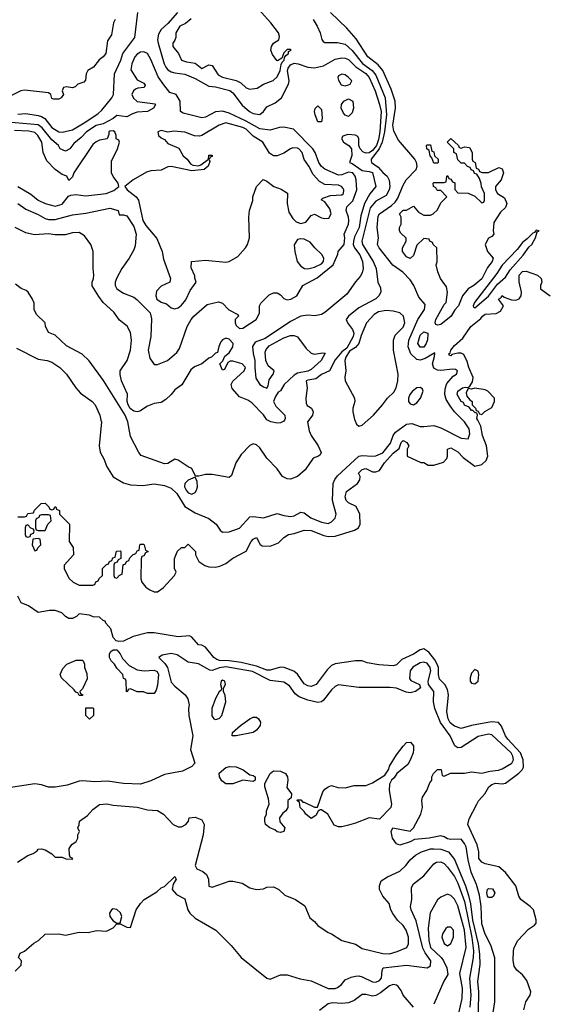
# Model space of a CAD drawing. Header units: inches. Extents: x 1793402 to 1900366, y 320852 to 470679.
# Tile 484 of 604: x 1871741 to 1874811, y 386576 to 392348. Entities that reach past the tile are written whole.
import ezdxf

# ---------------------------------------------------------------- set-up
doc = ezdxf.new("R2010")
doc.units = ezdxf.units.IN
doc.header["$MEASUREMENT"] = 0
doc.layers.add('B8378', color=7, linetype='Continuous')
doc.layers.add('B8379', color=7, linetype='Continuous')

msp = doc.modelspace()

# ---------------------------------------------------------------- linework, layer by layer
at = {"layer": 'B8378', "color": 4}
for points, elevation in [([(1871730, 389434), (1871770, 389434), (1871782, 389438), (1871790, 389454), (1871822, 389458), (1871827.3, 389472.7), (1871867.3, 389512.7), (1871890, 389514), (1871912.7, 389492.7), (1871918, 389478), (1871930, 389474), (1871942, 389478), (1871947.3, 389492.7), (1871952.7, 389492.7), (1871958, 389478), (1871974, 389470), (1871974, 389450), (1872034, 389390), (1872032, 389290), (1872054.8, 389254.8), (1872056, 389210), (1872002, 389150), (1872002, 389130), (1872030, 389074), (1872054, 389050), (1872090, 389034), (1872170, 389034), (1872182, 389038), (1872187.3, 389052.7), (1872202, 389058), (1872207.3, 389072.7), (1872226, 389090), (1872226, 389130), (1872250, 389154), (1872262, 389158), (1872267.3, 389172.7), (1872282, 389178), (1872287.3, 389192.7), (1872302, 389198), (1872308, 389232), (1872330, 389234), (1872334, 389230), (1872334, 389190), (1872318, 389182), (1872312.7, 389167.3), (1872298, 389162), (1872294, 389150), (1872294, 389090), (1872298, 389078), (1872310, 389074), (1872327.3, 389092.7), (1872342, 389098), (1872347.3, 389152.7), (1872362, 389158), (1872367.3, 389172.7), (1872382, 389178), (1872387.3, 389192.7), (1872407.3, 389212.7), (1872422, 389218), (1872430, 389234), (1872442, 389238), (1872446, 389270), (1872450, 389274), (1872467.3, 389272.7), (1872472, 389270), (1872478, 389238), (1872494, 389230), (1872478, 389222), (1872470, 389206), (1872458, 389202), (1872452.7, 389187.3), (1872451.3, 389070), (1872458, 389050), (1872481.4, 389021.4), (1872504.9, 389004.9), (1872530, 388994.8), (1872550, 388994.8), (1872583.2, 389016.8), (1872648, 389090), (1872658, 389110), (1872648, 389130), (1872648, 389190), (1872660.4, 389219.6), (1872667.3, 389232.7), (1872690, 389254), (1872710, 389254), (1872730, 389274), (1872771.3, 389230), (1872772, 389210), (1872791.6, 389171.6), (1872827.5, 389147.5), (1872850, 389141), (1872890, 389138.8), (1872915.5, 389144.5), (1872950, 389161), (1872990, 389191.3), (1873068.4, 389231.6), (1873098, 389290), (1873110, 389302), (1873130, 389312), (1873151.6, 389271.6), (1873163.6, 389263.6), (1873210, 389262), (1873258, 389282), (1873290, 389312), (1873318, 389330), (1873350, 389335.5), (1873410, 389356.4), (1873450, 389354.4), (1873523.7, 389323.7), (1873550, 389318.4), (1873590, 389320.5), (1873704.7, 389355.3), (1873728, 389370), (1873738, 389390), (1873735.3, 389450), (1873714.6, 389494.6), (1873670, 389515.3), (1873655.3, 389530), (1873649.2, 389550), (1873658, 389582), (1873722, 389630), (1873735.3, 389650), (1873738, 389670), (1873728, 389690), (1873750, 389711.3), (1873770, 389718), (1873810, 389698), (1873830, 389698), (1873850, 389704.7), (1873879.3, 389750), (1873930, 389806.8), (1873965.2, 389834.8), (1873978, 389870), (1873990, 389882), (1874012, 389870), (1874022, 389850), (1874014, 389830), (1874014, 389790), (1874092.7, 389752.7), (1874110, 389752), (1874136, 389736), (1874170, 389736.3), (1874226, 389754), (1874244.7, 389775.3), (1874249, 389790), (1874249, 389831), (1874270, 389838), (1874310, 389814.8), (1874342, 389782), (1874410, 389731), (1874450, 389740.7), (1874475.9, 389764.1), (1874486.6, 389790), (1874479, 389850), (1874454, 389910), (1874444.7, 389964.7), (1874427, 390000)], 192), ([(1872218, 390000), (1872220.5, 389990), (1872208, 389850), (1872213, 389813), (1872236, 389770), (1872250.8, 389730), (1872288.4, 389668.4), (1872350, 389634), (1872390, 389622), (1872462.5, 389617.5), (1872530, 389627), (1872590, 389617.2), (1872630, 389602.2), (1872662.2, 389570), (1872710, 389494.6), (1872770, 389457), (1872850, 389424.9), (1872894, 389390), (1872915.9, 389355.9), (1872930, 389344), (1872970, 389345.5), (1873030, 389367.7), (1873090, 389433), (1873110, 389435.5), (1873170, 389428.4), (1873250, 389454), (1873290, 389442), (1873330, 389436.3), (1873350, 389438.8), (1873390, 389461), (1873399.8, 389459.8), (1873410, 389458), (1873447.4, 389427.4), (1873510, 389403.1), (1873550, 389395.5), (1873570, 389404), (1873590, 389426), (1873596.2, 389450), (1873575.8, 389530), (1873578.5, 389630), (1873588, 389652), (1873605.1, 389674.9), (1873730, 389789.1), (1873750, 389794), (1873810, 389789), (1873830, 389791.4), (1873870, 389809), (1873914.4, 389865.6), (1873930.9, 389910), (1873943.9, 389930), (1874010, 389976.9), (1874041.1, 389981.1), (1874090, 389964), (1874110, 389962.3), (1874170, 389968.7), (1874210, 389956), (1874330, 389895.8), (1874370, 389891), (1874380.7, 389919.3), (1874375.8, 389950), (1874349.6, 389990), (1874339.6, 390000)], 196), ([(1873436.9, 390000), (1873429.6, 389990), (1873437.6, 389937.6), (1873449.4, 389910), (1873492, 389850), (1873509.3, 389810), (1873502, 389798), (1873494, 389790), (1873462, 389778), (1873415.6, 389710), (1873370, 389670.3), (1873330, 389655.3), (1873310, 389656.4), (1873282.8, 389670), (1873250, 389716), (1873190, 389778), (1873150, 389838), (1873130, 389856), (1873110, 389861), (1873090, 389852), (1873040.2, 389799.8), (1873009.5, 389750.5), (1872983.1, 389676.9), (1872970, 389664.7), (1872870, 389682.8), (1872830, 389682.8), (1872792, 389672), (1872772.7, 389672.7), (1872750, 389718), (1872730, 389726), (1872670, 389766), (1872650, 389771), (1872610, 389746.8), (1872590, 389744), (1872454.2, 389794.2), (1872439.1, 389810), (1872390, 389904.7), (1872374.4, 389990), (1872370.9, 390000)], 204), ([(1873293, 390000), (1873290, 389994), (1873270, 389984.7), (1873250, 389982), (1873214, 389990), (1873194, 390000)], 208), ([(1873706.5, 390000), (1873716.9, 389976.9), (1873730, 389966), (1873750, 389971), (1873782.4, 390000)], 204), ([(1874697.2, 386542.8), (1874708, 386590), (1874734, 386630), (1874739, 386650), (1874715.5, 386715.5), (1874690, 386749), (1874656.6, 386776.6), (1874639.5, 386799.5), (1874633.8, 386833.8), (1874637, 386890), (1874640.9, 386910), (1874662.7, 386950), (1874724.1, 387015.9), (1874760.2, 387039.8), (1874769, 387051), (1874769.1, 387070.9), (1874754.5, 387130), (1874735.1, 387150), (1874679.5, 387190), (1874667, 387210), (1874649.2, 387270), (1874589.5, 387349.5), (1874550, 387381.2), (1874470, 387399), (1874450, 387409), (1874434, 387430), (1874432.3, 387470), (1874423.6, 387510), (1874369.6, 387630.4), (1874376.6, 387663.4), (1874420.9, 387750), (1874431.7, 387768.3), (1874469.2, 387810), (1874492.3, 387850), (1874510, 387865.5), (1874530, 387872), (1874570, 387868), (1874590, 387873), (1874668.3, 387931.7), (1874687, 387950), (1874694.8, 387965.3), (1874692.4, 388010), (1874678.3, 388050), (1874602.6, 388130), (1874589.7, 388150), (1874566.6, 388206.6), (1874547.8, 388227.8), (1874507.3, 388232.7), (1874390, 388209.6), (1874330, 388192), (1874290, 388206.3), (1874265.5, 388225.5), (1874253, 388250), (1874245.6, 388290), (1874255.6, 388390), (1874250, 388422), (1874234, 388450), (1874202.8, 388482.8), (1874196.8, 388510), (1874196, 388550), (1874189.8, 388570), (1874175.9, 388595.9), (1874140.4, 388640.4), (1874110, 388659.6), (1874090, 388654.5), (1874050, 388627.8), (1873982.7, 388597.2), (1873950, 388566), (1873930, 388560.9), (1873846.3, 388566.3), (1873778.6, 388578.6), (1873749.3, 388589.3), (1873710, 388589.3), (1873590, 388572.3), (1873570, 388562.7), (1873543.9, 388536.1), (1873478.8, 388450), (1873450, 388438.4), (1873430, 388442.9), (1873410, 388455.1), (1873370, 388512), (1873348.1, 388528.1), (1873291.3, 388551.3), (1873270, 388551.5), (1873210, 388534.7), (1873190, 388535.8), (1873130, 388558.5), (1873039.8, 388579.8), (1872969.8, 388589.8), (1872911.8, 388591.8), (1872897.2, 388597.2), (1872879.3, 388610), (1872830, 388669), (1872810, 388682), (1872790, 388684), (1872750, 388728.7), (1872736, 388736), (1872670, 388729.4), (1872530, 388753.2), (1872490, 388754), (1872407.5, 388732.5), (1872350, 388704), (1872322, 388702), (1872307.3, 388707.3), (1872290, 388726), (1872276.4, 388776.4), (1872246, 388810), (1872242, 388822), (1872230, 388826), (1872210, 388846), (1872172.7, 388847.3), (1872150, 388858), (1872090, 388866), (1872074, 388850), (1872050, 388838), (1872030, 388838), (1872010, 388848.7), (1871988, 388870), (1871950, 388885.2), (1871915.3, 388884.7), (1871850, 388873.2), (1871792.3, 388912.3), (1871749.2, 388929.2), (1871730, 388968)], 192), ([(1874496, 386390), (1874526.6, 386590), (1874527.9, 386847.9), (1874502.8, 386922.8), (1874470, 386986.6), (1874451.4, 387048.6), (1874446.2, 387150), (1874436.4, 387216.4), (1874419.1, 387279.1), (1874388.1, 387350), (1874370, 387424), (1874359.3, 387499.3), (1874350, 387519.3), (1874330, 387544), (1874270, 387542.7), (1874250, 387546.4), (1874230, 387558.4), (1874210, 387563.5), (1874142, 387550), (1874056.9, 387543.1), (1874030, 387528.7), (1873970, 387509.7), (1873950, 387516.2), (1873926.9, 387550), (1873919.3, 387590), (1873929.5, 387610.5), (1874030, 387591), (1874050, 387611.3), (1874092.7, 387690), (1874102.7, 387730), (1874099, 387770), (1874102, 387790), (1874129, 387830), (1874145.6, 387874.4), (1874158, 387890), (1874158, 387910), (1874168, 387930), (1874190, 387952), (1874212.7, 387952.7), (1874218, 387918), (1874230, 387914), (1874268, 387932), (1874350, 387931.3), (1874390, 387938.8), (1874450, 387931), (1874497.2, 387942.8), (1874547.7, 387947.7), (1874570, 387956.4), (1874626.6, 387990), (1874636.3, 388010), (1874632.6, 388030), (1874622, 388050), (1874510, 388156.2), (1874490, 388159.6), (1874430, 388145.6), (1874330, 388080.9), (1874310, 388079.3), (1874291.8, 388091.8), (1874264.2, 388150), (1874207.9, 388227.9), (1874174.3, 388310), (1874167.6, 388350), (1874169.3, 388410), (1874137.2, 388450), (1874137, 388470), (1874152.1, 388530), (1874148, 388550), (1874130, 388575.1), (1874110, 388582.4), (1874090, 388576.9), (1874046.7, 388553.3), (1874030.4, 388530), (1874026.2, 388486.2), (1874035.2, 388475.2), (1874084.7, 388450), (1874091.1, 388431.1), (1874062, 388410), (1874030, 388402.7), (1874006.6, 388406.6), (1873950, 388428.7), (1873912.9, 388432.9), (1873730, 388434), (1873610, 388449), (1873590, 388439), (1873570, 388419), (1873521.7, 388358.3), (1873510, 388349.4), (1873490, 388345.1), (1873430, 388359.6), (1873378.9, 388378.9), (1873357.1, 388397.1), (1873323.3, 388443.3), (1873290, 388465.1), (1873210, 388473.7), (1873106.1, 388526.2), (1872950, 388554.6), (1872912.1, 388547.9), (1872870, 388532.8), (1872855.4, 388535.4), (1872790, 388572.3), (1872730, 388580.9), (1872665.4, 388625.4), (1872630, 388632), (1872577.3, 388622.7), (1872558, 388610), (1872593.1, 388573.1), (1872608.8, 388550), (1872630, 388464.7), (1872650, 388441), (1872711, 388390), (1872727.1, 388367.1), (1872734, 388330), (1872730.5, 388309.5), (1872732.7, 388270), (1872755.8, 388150), (1872742.4, 388070), (1872767.7, 387990), (1872750.4, 387969.6), (1872696.4, 387943.6), (1872590, 387922.7), (1872510, 387886.6), (1872450, 387867), (1872350.4, 387869.6), (1872256.7, 387883.3), (1872180.9, 387880.9), (1872110, 387885.2), (1872090, 387884), (1872019.9, 387860.1), (1871950, 387849.6), (1871910, 387849.6), (1871870, 387862.9), (1871830, 387867.6), (1871650, 387840.9)], 196), ([(1871728.7, 387408.7), (1871790, 387448.7), (1871819.8, 387460.2), (1871843.6, 387476.4), (1871850, 387486), (1871870, 387488), (1871890, 387482), (1871930, 387458), (1871950, 387438), (1871990, 387438), (1872012, 387428), (1872050, 387426), (1872052, 387430), (1872038, 387438), (1872032.7, 387452.7), (1872032, 387490), (1872047.1, 387512.9), (1872072, 387530), (1872082, 387550), (1872082, 387570), (1872091.3, 387588.7), (1872082, 387610), (1872090.9, 387629.1), (1872091.3, 387650), (1872138, 387682), (1872170, 387718.4), (1872210, 387747), (1872251.9, 387751.9), (1872290, 387742.7), (1872430, 387731.5), (1872490, 387717), (1872550, 387712), (1872584, 387690), (1872641.2, 387630), (1872670, 387616.2), (1872690, 387616.2), (1872714.8, 387630), (1872731, 387650), (1872734, 387670), (1872770, 387672.3), (1872810, 387658), (1872822, 387630), (1872817.7, 387570), (1872769.7, 387389.7), (1872779, 387370), (1872815.6, 387355.6), (1872837.1, 387337.1), (1872847.6, 387310), (1872850, 387268), (1872870, 387262), (1872970, 387297.2), (1872990, 387297.2), (1873046, 387286), (1873090, 387259), (1873130, 387248.7), (1873170, 387253.2), (1873190, 387262.7), (1873230, 387264.5), (1873261.2, 387250), (1873295.5, 387215.5), (1873358, 387190), (1873412.9, 387152.9), (1873443.1, 387083.1), (1873470, 387062), (1873490, 387039), (1873550, 386997.2), (1873569.4, 386989.4), (1873630, 386949.2), (1873709.2, 386929.2), (1873750, 386904), (1873870, 386874.5), (1873910, 386872.3), (1873954.6, 386885.4), (1874012, 386910), (1874021, 386930), (1874020.5, 386970), (1874008, 387010), (1873990, 387037.3), (1873957.3, 387070), (1873928.3, 387108.3), (1873917.3, 387130), (1873907.5, 387167.5), (1873870.7, 387210.7), (1873851, 387250), (1873851, 387270), (1873860.7, 387299.3), (1873896.8, 387323.2), (1873970, 387356), (1874004.9, 387390), (1874030, 387423.7), (1874062, 387450), (1874097.3, 387470), (1874150, 387487.1), (1874170, 387488.4), (1874210, 387484.7), (1874255.6, 387470), (1874290, 387424.5), (1874355.4, 387270), (1874373.5, 387213.5), (1874384.2, 387164.2), (1874395.3, 387070), (1874429.1, 386930), (1874437.7, 386870), (1874438.7, 386810), (1874425.1, 386710), (1874432.1, 386650), (1874430, 386532)], 204), ([(1871714, 386770), (1871750, 386806), (1871751.6, 386831.6), (1871734, 386850), (1871744.7, 386875.3), (1871770, 386888), (1871824.5, 386935.5), (1871852, 386950), (1871890, 386988), (1871970, 386989), (1872010, 386981.2), (1872090, 386999.3), (1872143.5, 386996.5), (1872190.9, 387009.1), (1872250, 387005.2), (1872290, 387024), (1872310, 387048), (1872330, 387048), (1872370, 387028), (1872390, 387026), (1872424.7, 387130), (1872450, 387168), (1872472, 387190), (1872545.4, 387234.6), (1872570, 387258), (1872590, 387266), (1872650, 387326), (1872658, 387310), (1872640.4, 387279.6), (1872635.3, 387250), (1872660.7, 387220.7), (1872710, 387194), (1872727, 387130), (1872738, 387110), (1872770, 387082), (1872891.1, 387011.1), (1872980.7, 386920.7), (1873039.3, 386850), (1873189.6, 386729.6), (1873210, 386723.7), (1873270, 386749.4), (1873310, 386749.5), (1873384.9, 386724.9), (1873450, 386714), (1873550.3, 386669.6), (1873590.5, 386669.5), (1873604.5, 386675.5), (1873627.5, 386692.5), (1873650, 386719), (1873684.5, 386735.5), (1873710, 386741.2), (1873730, 386742.7), (1873750, 386738), (1873810, 386708), (1873830, 386706.3), (1873850, 386715.1), (1873863, 386730), (1873865.5, 386774.5), (1873872, 386790), (1874010, 386805.1), (1874130, 386789), (1874150, 386802), (1874152.7, 386830), (1874118.2, 386878.2), (1874105.7, 386905.7), (1874065.8, 387065.8), (1874036.3, 387130), (1874033, 387150), (1874040.5, 387190), (1874038.8, 387261.2), (1874050, 387282), (1874110.5, 387329.5), (1874170, 387399), (1874184.7, 387410), (1874210, 387412), (1874230, 387400.9), (1874250, 387380.9), (1874290, 387324.5), (1874310, 387287), (1874350, 387178), (1874392.4, 386967.6), (1874402.2, 386890), (1874400.4, 386850), (1874378.7, 386730), (1874386.2, 386630), (1874380.1, 386559.9)], 208), ([(1874315.2, 386524.8), (1874336, 386610), (1874337.3, 386670), (1874322.5, 386757.5), (1874358.5, 386910), (1874349.8, 387010), (1874310, 387154), (1874290, 387193.2), (1874270, 387214), (1874250, 387221.2), (1874210, 387204), (1874190, 387188.7), (1874148.4, 387111.6), (1874137, 387023), (1874140.2, 386950), (1874149.1, 386910), (1874212.2, 386850), (1874227, 386830), (1874245.5, 386790), (1874250.9, 386750.9), (1874227.6, 386712.4), (1874170, 386576)], 212), ([(1874050, 386559), (1873990, 386629), (1873977.5, 386657.5), (1873960.2, 386680.2), (1873950, 386689), (1873930, 386692.7), (1873910, 386683.7), (1873857.3, 386642.7), (1873830, 386628.7), (1873810, 386624), (1873770, 386633.2), (1873750, 386632.7), (1873702, 386598), (1873670, 386584.5), (1873630, 386580.7), (1873574.4, 386585.6), (1873550, 386579), (1873499.8, 386540.2)], 212)]:
    msp.add_lwpolyline(points, dxfattribs=dict(at, elevation=elevation))
for points, elevation in [([(1872770, 389666), (1872730, 389649.5), (1872708.7, 389630), (1872708, 389610), (1872718.3, 389590), (1872730, 389575.3), (1872750, 389566.7), (1872770, 389577.1), (1872778.9, 389590), (1872784.2, 389610), (1872781.2, 389641.2)], 204), ([(1871910, 389446), (1871870, 389446), (1871858, 389442), (1871854, 389430), (1871838, 389422), (1871834, 389410), (1871834, 389370), (1871838, 389358), (1871850, 389354), (1871890, 389354), (1871906, 389390), (1871926, 389410), (1871922, 389442)], 192), ([(1871790, 389386), (1871778, 389382), (1871774, 389370), (1871774, 389330), (1871778, 389318), (1871790, 389314), (1871802, 389318), (1871807.3, 389332.7), (1871822, 389338), (1871826, 389350), (1871822, 389362), (1871807.3, 389367.3)], 192), ([(1871850, 389306), (1871818, 389302), (1871814, 389270), (1871830, 389234), (1871842, 389238), (1871847.3, 389252.7), (1871866, 389270), (1871862, 389302)], 192), ([(1872470.5, 388530.5), (1872530, 388534.9), (1872547.7, 388527.7), (1872554.4, 388510), (1872550, 388446), (1872542, 388418), (1872530, 388398), (1872490, 388398), (1872467.3, 388407.3), (1872430, 388408), (1872390, 388426), (1872378, 388422), (1872374, 388410), (1872368, 388408), (1872366, 388470), (1872362, 388482), (1872350, 388486), (1872346, 388510), (1872310, 388546), (1872298, 388570), (1872278, 388590), (1872268, 388610), (1872268, 388630), (1872276.4, 388643.6), (1872290, 388654), (1872310, 388654), (1872330, 388631.3), (1872344, 388604), (1872382.8, 388562.8), (1872430, 388536)], 192), ([(1872090, 388386), (1872082, 388402), (1872070, 388406), (1872060.4, 388420.4), (1871986, 388490), (1871978, 388510), (1871994.6, 388545.4), (1872018, 388570), (1872072.7, 388592.7), (1872110, 388594), (1872114, 388590), (1872122, 388570), (1872122, 388550), (1872135.3, 388515.3), (1872136.8, 388483.2), (1872110, 388426), (1872094, 388410), (1872098, 388398), (1872112, 388390), (1872110, 388386)], 192), ([(1874410, 388538), (1874390, 388518), (1874382, 388490), (1874383, 388470), (1874390, 388458.8), (1874410, 388454.8), (1874429, 388470), (1874432.7, 388510), (1874428.7, 388528.7)], 192), ([(1872930, 388476.2), (1872923, 388470), (1872918.8, 388450), (1872924.7, 388430), (1872922, 388418), (1872910, 388408), (1872890, 388369), (1872867.2, 388310), (1872867.4, 388267.4), (1872878.8, 388250), (1872890, 388245.3), (1872910, 388250.7), (1872926.6, 388270), (1872949.3, 388350), (1872945.6, 388385.6), (1872935.3, 388410), (1872935.3, 388430), (1872948.7, 388450), (1872944, 388470)], 204), ([(1872150, 388248), (1872128.4, 388268.4), (1872130, 388314), (1872170, 388314), (1872174, 388310), (1872174, 388270)], 192), ([(1873010, 388149.4), (1872988, 388150), (1872989.2, 388170), (1873035.1, 388210), (1873090, 388250.3), (1873110, 388259.5), (1873130, 388258.4), (1873142, 388250), (1873152.4, 388230), (1873150.4, 388210), (1873130, 388183.7), (1873110, 388169.5)], 196), ([(1873850, 387661.6), (1873790, 387669.5), (1873710, 387637), (1873670, 387627), (1873630, 387616), (1873610, 387617.2), (1873586, 387626), (1873548.7, 387690), (1873510, 387715.3), (1873503.6, 387716.4), (1873491.6, 387708.4), (1873476.9, 387683.1), (1873450, 387666), (1873418, 387690), (1873410, 387706), (1873386, 387730), (1873382, 387762), (1873366, 387770), (1873370, 387774), (1873390, 387774), (1873402, 387762), (1873410, 387762), (1873470, 387732), (1873487.3, 387732.7), (1873518.6, 387821.4), (1873530, 387838), (1873550, 387851.3), (1873570, 387858), (1873606.4, 387846.4), (1873650, 387846), (1873702, 387858), (1873770, 387858.8), (1873810, 387874), (1873881.2, 387918.8), (1873905.6, 387954.4), (1873910, 387971.3), (1873950, 388038), (1873989.3, 388090), (1874010, 388110.6), (1874032.1, 388112.1), (1874050, 388091), (1874050.4, 388070), (1874047.3, 388050), (1874030, 388008), (1874017.3, 387982.7), (1873951.6, 387928.4), (1873936.9, 387903.1), (1873922, 387890), (1873910, 387866), (1873907.3, 387830), (1873920.7, 387750), (1873916.3, 387730)], 196), ([(1873110, 387882), (1873050, 387889.2), (1872990, 387869.3), (1872949.4, 387869.4), (1872926.6, 387886.6), (1872913.2, 387910), (1872910, 387931.3), (1872950, 387964), (1872970.7, 387970.7), (1873010, 387967.3), (1873051.3, 387950), (1873090, 387922), (1873110, 387918), (1873122, 387910), (1873122, 387890)], 196), ([(1873270, 387582.7), (1873250, 387586.6), (1873238, 387598), (1873208.7, 387610), (1873182, 387630), (1873178, 387650), (1873178, 387670), (1873188.7, 387691.3), (1873189, 387710), (1873204, 387750), (1873200.4, 387780.4), (1873179, 387850), (1873179, 387870), (1873209, 387930), (1873230, 387944), (1873270, 387943), (1873298.8, 387930), (1873310.7, 387910), (1873314, 387890), (1873307.3, 387847.3), (1873334, 387810), (1873332.7, 387787.3), (1873314, 387770), (1873314, 387730), (1873302, 387710), (1873283.5, 387696.5), (1873264.7, 387670), (1873266.4, 387646.4), (1873296, 387610), (1873290, 387589.4)], 196), ([(1874490, 387202), (1874484.2, 387210), (1874479.6, 387230), (1874484.5, 387250), (1874490, 387255.5), (1874512.9, 387252.9), (1874527.7, 387230), (1874519.1, 387210), (1874510, 387202)], 192), ([(1872290, 387135.1), (1872278.8, 387130), (1872268.2, 387110), (1872270.5, 387090), (1872290, 387064.7), (1872310, 387051.3), (1872330, 387054), (1872339.3, 387090), (1872331.5, 387111.5), (1872310, 387131.6)], 208), ([(1874270, 387028.7), (1874250, 387028.7), (1874239.8, 387020.2), (1874221, 386990), (1874216, 386970), (1874230, 386932), (1874250, 386918), (1874270, 386932), (1874284, 386970), (1874284, 387010)], 216)]:
    msp.add_lwpolyline(points, close=True, dxfattribs=dict(at, elevation=elevation))
at = {"layer": 'B8379', "color": 4}
for points, elevation in [([(1871730, 391793.3), (1871778.3, 391798.3), (1871850, 391786.3), (1871870, 391780.5), (1871888.7, 391768.7), (1871930, 391716.9), (1871970, 391691.2), (1871990, 391687.8), (1872050, 391702.4), (1872130, 391748.4), (1872202, 391798), (1872222.9, 391817.1), (1872282, 391890), (1872290.4, 391910), (1872297.1, 392030), (1872333.7, 392110), (1872346.8, 392150), (1872417, 392243), (1872434, 392390)], 208), ([(1872666.3, 392390), (1872610, 392325.5), (1872569.8, 392290.2), (1872556, 392264), (1872549.7, 392230), (1872553, 392210), (1872587.8, 392090), (1872597.6, 392070), (1872610, 392054.5), (1872630, 392042.9), (1872650, 392036.2), (1872710, 392029.2), (1872770, 392002.7), (1872850, 391958), (1872890, 391953.6), (1872973.5, 391933.5), (1872990, 391919.3), (1873046.2, 391846.2), (1873089.2, 391810), (1873110, 391798.4), (1873150, 391792.3), (1873170, 391809.2), (1873190, 391836.2), (1873238.8, 391861.2), (1873276, 391890), (1873317.6, 391970), (1873321.7, 391990), (1873311.3, 392050), (1873316, 392064), (1873330, 392083.1), (1873350, 392093.5), (1873374, 392090), (1873430, 392069.6), (1873470, 392065.1), (1873521.7, 392078.3), (1873590, 392116.2), (1873630, 392123.6), (1873650, 392121.6), (1873670, 392114), (1873711.6, 392071.6), (1873770, 392032.6), (1873790, 392009.4), (1873825.6, 391930), (1873851.7, 391851.7), (1873859.7, 391810), (1873853.3, 391690), (1873844.8, 391644.8), (1873832.5, 391610), (1873810, 391581.5), (1873790, 391568.4), (1873770, 391565.8), (1873753.8, 391573.8), (1873738, 391590), (1873730.3, 391610), (1873730.5, 391650.5), (1873723.5, 391663.5), (1873710, 391670.6), (1873665.2, 391674.8), (1873635.3, 391664.7), (1873628.4, 391651.6), (1873639, 391630), (1873671.3, 391611.3), (1873686.3, 391590), (1873688.2, 391551.8), (1873675.3, 391510), (1873690, 391505.6), (1873750, 391463), (1873790, 391458.3), (1873810, 391451.3), (1873829.2, 391370), (1873793.6, 391326.4), (1873763.1, 391270), (1873742, 391198), (1873731.8, 391130), (1873704.8, 391075.2), (1873698.5, 391050), (1873697.3, 391030), (1873705.1, 391010), (1873736.4, 390970), (1873751.1, 390930), (1873755.6, 390890), (1873750, 390864.7), (1873738, 390842), (1873710, 390811), (1873660.1, 390739.9), (1873530, 390630.8), (1873510, 390620.7), (1873471.1, 390611.1), (1873430, 390616), (1873390, 390610.8), (1873330, 390578.8), (1873180.2, 390479.8), (1873122.7, 390457.3), (1873107, 390433), (1873109.5, 390390.5), (1873119.3, 390350), (1873119, 390310), (1873126.3, 390246.3), (1873149.3, 390209.3), (1873170, 390195.3), (1873190, 390188.7), (1873198.8, 390201.2), (1873203.8, 390236.2), (1873227.3, 390270), (1873233, 390290), (1873198, 390318), (1873183.8, 390350), (1873180.9, 390399.1), (1873185.8, 390414.2), (1873203.8, 390436.2), (1873290, 390482.7), (1873330, 390497.2), (1873350, 390497.2), (1873370, 390489), (1873420.1, 390420.1), (1873450, 390392.7), (1873470, 390386.6), (1873516, 390396), (1873533.2, 390393.2), (1873509.3, 390350), (1873450, 390297.6), (1873431.6, 390288.4), (1873370, 390276.1), (1873350, 390264.2), (1873292, 390210), (1873270, 390172), (1873256.4, 390163.6), (1873240.2, 390139.8), (1873228.9, 390108.9), (1873243.1, 390083.1), (1873295.3, 390030), (1873298, 390010), (1873293, 390000)], 208), ([(1872746.2, 392353.8), (1872714, 392326), (1872680.9, 392310), (1872656.2, 392270), (1872655.9, 392244.1), (1872651.8, 392228.2), (1872639, 392210), (1872639.3, 392190), (1872672.7, 392150), (1872689.3, 392110), (1872720.1, 392100.1), (1872770, 392092.3), (1872810, 392062.7), (1872850, 392082.7), (1872870, 392079.3), (1872905.6, 392025.6), (1872930, 392012), (1873011.4, 391991.4), (1873036.9, 391976.9), (1873070, 391949.2), (1873090, 391941.2), (1873132.8, 391947.2), (1873170, 391969.3), (1873228.1, 391991.9), (1873250, 392013.2), (1873267.7, 392050), (1873274, 392086), (1873280.5, 392099.5), (1873292.4, 392110), (1873293.7, 392126.3), (1873301, 392139), (1873318, 392150), (1873318, 392162), (1873332, 392170), (1873330, 392174), (1873310, 392174), (1873290, 392154), (1873278, 392122), (1873253.2, 392106.8), (1873248.4, 392108.4), (1873223.9, 392143.9), (1873213.4, 392170), (1873217, 392190), (1873230, 392209.5), (1873261, 392230), (1873264, 392250), (1873258.8, 392270), (1873213.4, 392330), (1873140.7, 392410)], 204), ([(1874339.6, 390000), (1874290, 390049.6), (1874264.4, 390084.4), (1874241.8, 390121.8), (1874234, 390150), (1874235.8, 390184.2), (1874244.8, 390215.2), (1874282, 390258), (1874302, 390270), (1874308.7, 390290), (1874296.6, 390296.6), (1874278.4, 390298.4), (1874210, 390291.1), (1874190, 390294), (1874170, 390306), (1874162, 390330), (1874173.6, 390373.6), (1874174.5, 390394.5), (1874118.4, 390361.6), (1874090, 390352.1), (1874070, 390355.6), (1874033.7, 390390), (1874018.2, 390430), (1874022.8, 390470), (1874074.7, 390590), (1874115.6, 390650), (1874117.6, 390677.6), (1874081.5, 390721.5), (1874052.7, 390790), (1874030, 390824), (1873987.2, 390867.2), (1873929.2, 390909.2), (1873848.7, 391010), (1873839.2, 391030), (1873845.3, 391070), (1873836.2, 391130), (1873843.3, 391196.7), (1873851.3, 391210), (1873921.8, 391258.2), (1873942.2, 391277.8), (1873958.5, 391301.5), (1873986.8, 391373.2), (1874006.6, 391410), (1874066, 391470), (1874071.3, 391490), (1874068.2, 391510), (1874057.4, 391530), (1873961.8, 391641.8), (1873935.3, 391695.3), (1873928.6, 391730), (1873943.7, 391830), (1873942.3, 391870), (1873919.9, 391939.9), (1873871, 392051), (1873843.2, 392083.2), (1873781.5, 392130), (1873715, 392235), (1873658.4, 392298.4), (1873562.6, 392390)], 196), ([(1872302, 392350), (1872291, 392329), (1872279.8, 392260.2), (1872256.8, 392223.2), (1872246, 392150), (1872231, 392130), (1872207.7, 392112.3), (1872174, 392070), (1872141, 392050), (1872130.8, 392030), (1872126.4, 391993.6), (1872117.3, 391982.7), (1872082, 391970), (1872066, 391954), (1872051.6, 391948.4), (1872015.1, 391955.1), (1871998, 391950), (1871991, 391930), (1871998, 391910), (1871984.7, 391890), (1871970, 391882.7), (1871941.2, 391881.2), (1871930, 391886), (1871924, 391910), (1871910, 391919.3), (1871770, 391934), (1871748.3, 391931.7), (1871690, 391900.9)], 204), ([(1873461.6, 392350), (1873484.5, 392310), (1873503.7, 392270), (1873512.7, 392232.7), (1873520.9, 392220.9), (1873530, 392214), (1873604.9, 392215.1), (1873650, 392203.6), (1873690, 392168.3), (1873750.9, 392090.9), (1873807.3, 392050), (1873830, 392023.5), (1873884.8, 391890), (1873891.9, 391790), (1873879.3, 391690), (1873866.1, 391630), (1873849, 391591), (1873801.6, 391530), (1873802, 391522), (1873803.7, 391510), (1873842.9, 391482.9), (1873870, 391451.6), (1873896, 391430), (1873906.6, 391406.6), (1873910.9, 391370), (1873907.3, 391350), (1873890, 391317.6), (1873830, 391284.9), (1873795.5, 391244.5), (1873747.4, 391050), (1873750.9, 391030), (1873814, 390930), (1873831.2, 390890), (1873841.6, 390810), (1873856.8, 390776.8), (1873857.7, 390750), (1873847.8, 390730), (1873830, 390712.2), (1873730, 390658.8), (1873668.7, 390610), (1873655.3, 390590), (1873664, 390570), (1873692.3, 390532.3), (1873701.2, 390510), (1873697.2, 390490), (1873658.4, 390421.6), (1873630, 390400.7), (1873590, 390354), (1873558, 390290), (1873510, 390268), (1873476.6, 390243.4), (1873430, 390235.5), (1873421.2, 390230), (1873426, 390190), (1873418, 390130), (1873420.1, 390100.1), (1873426.2, 390086.2), (1873452.3, 390070), (1873462.4, 390050), (1873458.7, 390030), (1873436.9, 390000)], 204), ([(1871730, 391270.5), (1871777, 391237), (1871850, 391206), (1871890, 391183.1), (1871910, 391176.5), (1871950, 391176.5), (1872050, 391204.4), (1872130, 391214.8), (1872270, 391244), (1872318, 391230), (1872323.6, 391203.6), (1872350, 391204.7), (1872370, 391198), (1872410, 391136), (1872424.9, 391090), (1872418, 391022), (1872410, 390998), (1872384, 390950), (1872341, 390890), (1872310, 390835.3), (1872300.7, 390810), (1872300.7, 390790), (1872311, 390770), (1872350, 390745.5), (1872410, 390720.7), (1872428.3, 390708.3), (1872506.8, 390630), (1872514, 390594), (1872510.4, 390490), (1872494, 390410), (1872504.1, 390364.1), (1872530, 390326), (1872550, 390326.8), (1872608.7, 390350), (1872662.9, 390397.1), (1872678.7, 390421.3), (1872723.7, 390550), (1872746.6, 390590), (1872762.7, 390610), (1872840.9, 390679.1), (1872906.3, 390693.7), (1872930, 390686.8), (1872967.1, 390647.1), (1873019.8, 390619.8), (1873024.7, 390610), (1873005.5, 390590), (1873004.9, 390570), (1873010, 390556), (1873030, 390537.1), (1873050, 390539.3), (1873128.7, 390590), (1873147.3, 390627.3), (1873148, 390670), (1873154.6, 390685.4), (1873204.7, 390735.3), (1873230, 390746), (1873250, 390746), (1873270, 390736), (1873290, 390713.4), (1873310, 390706.7), (1873331, 390709), (1873366, 390730), (1873402, 390790), (1873485.1, 390834.9), (1873579, 390910), (1873607.3, 390972.7), (1873608, 390990), (1873644.5, 391030), (1873647.3, 391070), (1873643.7, 391090), (1873669.6, 391150), (1873671.5, 391170), (1873669.6, 391190), (1873656, 391230), (1873659.3, 391250), (1873694, 391286), (1873718, 391350), (1873713.3, 391410), (1873708.2, 391430), (1873693.6, 391450), (1873670, 391453.3), (1873630, 391438), (1873610, 391436.9), (1873530, 391471.6), (1873510, 391487.3), (1873495.1, 391510), (1873474, 391570), (1873460.7, 391590), (1873345.7, 391705.7), (1873290, 391717.2), (1873263.7, 391716.3), (1873210, 391699.6), (1873150, 391708), (1873070, 391753.7), (1872970, 391800.5), (1872930, 391812.7), (1872890, 391807), (1872830, 391776.2), (1872810, 391771.8), (1872699.5, 391799.5), (1872684, 391810), (1872682, 391870), (1872658, 391910), (1872622, 391922), (1872586.3, 391966.3), (1872552.9, 392012.9), (1872510, 392114), (1872490, 392149), (1872470, 392159.3), (1872450, 392158), (1872430, 392146), (1872416.3, 392130), (1872398, 392090), (1872393.7, 392053.7), (1872430, 391996), (1872470, 391976), (1872476, 391964), (1872472, 391950), (1872433.3, 391946.7), (1872419.5, 391940.5), (1872408.9, 391931.1), (1872399.5, 391910), (1872407.6, 391887.6), (1872430, 391868.2), (1872535.3, 391855.3), (1872538, 391850), (1872526, 391830), (1872490, 391809.6), (1872430, 391805.2), (1872403.4, 391796.6), (1872370, 391778), (1872310, 391786), (1872290.3, 391769.7), (1872230, 391737.4), (1872190, 391727.3), (1872133, 391690), (1872102.7, 391657.3), (1872058, 391622), (1872036, 391590), (1872010, 391577.2), (1871979, 391590), (1871969.2, 391610), (1871930, 391644.5), (1871873.7, 391713.7), (1871850, 391730.9), (1871670, 391747.8)], 212), ([(1871730, 391370.7), (1871805.8, 391325.8), (1871850, 391290.6), (1871890, 391270.8), (1871950, 391254.8), (1871990, 391267.3), (1872026.8, 391313.2), (1872041.5, 391318.5), (1872070, 391322.8), (1872130, 391316.3), (1872248, 391330), (1872292.8, 391347.2), (1872322, 391370), (1872319, 391390), (1872288.4, 391428.4), (1872279.7, 391450), (1872280.5, 391519.5), (1872314, 391590), (1872326, 391630), (1872322, 391642), (1872306, 391650), (1872306, 391670), (1872299, 391690), (1872290, 391696), (1872270, 391695.1), (1872264, 391690), (1872264.7, 391675.3), (1872254, 391650), (1872210, 391641.2), (1872190, 391632.3), (1872170, 391616), (1872058, 391450), (1872050, 391426), (1872030, 391406), (1872018, 391430), (1871990, 391441.2), (1871950, 391469.4), (1871901.2, 391521.2), (1871878, 391570), (1871871.2, 391630), (1871847.6, 391670), (1871830, 391686), (1871794, 391694), (1871710, 391698.3)], 216), ([(1873194, 390000), (1873190, 390002), (1873171.1, 390031.1), (1873102, 390102), (1873078, 390118), (1873030, 390138), (1872986.4, 390186.4), (1872982, 390210), (1872991.1, 390228.9), (1873058, 390290), (1873064.7, 390310), (1873044.7, 390330), (1872990, 390346.8), (1872974.6, 390345.4), (1872962, 390338), (1872942, 390298), (1872930, 390294), (1872914, 390330), (1872932.7, 390347.3), (1872944.7, 390375.3), (1872970, 390395.3), (1872990.4, 390430), (1872993.4, 390450), (1872970, 390476), (1872950, 390481), (1872930, 390472), (1872920.2, 390459.8), (1872908.4, 390431.6), (1872902, 390398), (1872890, 390394), (1872866, 390370), (1872850, 390364.7), (1872808.7, 390330), (1872767, 390313), (1872744.1, 390295.9), (1872692.7, 390207.3), (1872650, 390178), (1872630, 390151.3), (1872598.6, 390121.4), (1872570, 390104.7), (1872530, 390098), (1872490, 390082.8), (1872446.3, 390053.7), (1872430, 390048.5), (1872410, 390052.9), (1872389.4, 390069.4), (1872376.5, 390090), (1872371.6, 390110), (1872373.1, 390153.1), (1872337.3, 390230), (1872331, 390269), (1872331.3, 390290), (1872370.7, 390349.3), (1872390.9, 390410.9), (1872396, 390470), (1872390, 390514), (1872370.7, 390550.7), (1872327.1, 390587.1), (1872293.2, 390633.2), (1872230.5, 390690.5), (1872204.5, 390724.5), (1872167.1, 390787.1), (1872166, 390810), (1872174.8, 390830), (1872176, 390850), (1872171.3, 390890), (1872172, 390990), (1872158, 391030), (1872121.4, 391081.4), (1872090, 391100.7), (1872050, 391098), (1872007.1, 391087.1), (1871950, 391086.8), (1871910, 391093.4), (1871827.5, 391087.5), (1871778, 391098), (1871714, 391130)], 208), ([(1874427, 390000), (1874422, 390010), (1874426, 390030), (1874422, 390042), (1874410, 390046), (1874398, 390058), (1874390, 390058), (1874376.4, 390076.4), (1874350, 390089), (1874343.1, 390103.1), (1874329.2, 390110), (1874305.2, 390150), (1874309.2, 390170), (1874338, 390190), (1874354, 390194), (1874369, 390191), (1874380.4, 390199.6), (1874395.5, 390224.5), (1874399.3, 390250), (1874374.5, 390310), (1874365.1, 390345.1), (1874344.5, 390384.5), (1874330, 390394), (1874310, 390394), (1874275.3, 390384.7), (1874270, 390378), (1874260.4, 390380.4), (1874258, 390390), (1874265.6, 390394.4), (1874269.4, 390410), (1874290, 390438.8), (1874338.9, 390481.1), (1874386.6, 390550), (1874444.1, 390595.9), (1874455.3, 390610), (1874470, 390621), (1874534.6, 390625.4), (1874560.4, 390639.6), (1874578, 390670), (1874549.2, 390710), (1874562, 390718), (1874570, 390731.3), (1874581, 390721), (1874625.4, 390705.4), (1874650, 390704.7), (1874670, 390712), (1874682, 390730), (1874684, 390750), (1874669, 390811), (1874669, 390850), (1874690, 390871.3), (1874710, 390874.8), (1874778, 390850), (1874798, 390830), (1874802, 390810), (1874794, 390790), (1874794, 390770), (1874851.3, 390730)], 192), ([(1872370.9, 390000), (1872360.3, 390030), (1872233.6, 390233.6), (1872148.6, 390348.6), (1872107.1, 390387.1), (1872016.7, 390436.7), (1871950, 390498), (1871910, 390514), (1871892, 390552), (1871890.9, 390570.9), (1871840.7, 390620.7), (1871826, 390650), (1871825.4, 390685.4), (1871816, 390710), (1871790.6, 390750.6), (1871779.8, 390759.8), (1871750, 390771.3), (1871717.3, 390797.3)], 204), ([(1873782.4, 390000), (1873816, 390030), (1873869.2, 390090), (1873898, 390130), (1873935.1, 390164.9), (1873948, 390190), (1873957.7, 390230), (1873960.9, 390270), (1873933, 390410), (1873932.2, 390470), (1873942, 390498), (1873990, 390546.3), (1873998.9, 390570), (1873990.6, 390610.6), (1873970, 390629.6), (1873930, 390639.6), (1873890, 390642.9), (1873845.2, 390634.8), (1873820.5, 390619.5), (1873774.8, 390570), (1873744, 390496), (1873730.3, 390449.7), (1873710, 390426), (1873675.9, 390404.1), (1873653.4, 390370), (1873647.7, 390350), (1873654.4, 390290), (1873648.5, 390251.5), (1873650.4, 390230), (1873704, 390130), (1873706.8, 390110), (1873694.8, 390070), (1873694, 390050), (1873704.5, 390004.5), (1873706.5, 390000)], 204), ([(1871722.8, 390422.8), (1871850, 390357.3), (1871902, 390350), (1871930, 390340.5), (1871976.3, 390310), (1872015.5, 390270), (1872070.3, 390190.3), (1872098, 390158), (1872166, 390110), (1872184, 390090), (1872210.5, 390030), (1872218, 390000)], 196)]:
    msp.add_lwpolyline(points, dxfattribs=dict(at, elevation=elevation))
for points, elevation in [([(1873630, 392028.7), (1873610, 392018), (1873606, 392010), (1873610, 391994), (1873626.8, 391966.8), (1873650, 391961), (1873670, 391966.8), (1873678, 391970), (1873688, 391990), (1873668.7, 392010), (1873650, 392024)], 212), ([(1873670, 391781.2), (1873650, 391789), (1873640.1, 391800.1), (1873627, 391830), (1873627.6, 391850), (1873640.9, 391870), (1873670, 391883.8), (1873693.7, 391870), (1873698.7, 391830), (1873690, 391801.2)], 208), ([(1873490, 391748.7), (1873472.7, 391790), (1873469.4, 391810), (1873472.9, 391827.1), (1873490, 391842.8), (1873510, 391822), (1873514, 391770), (1873510, 391748.7)], 208), ([(1872950, 391743.6), (1872911, 391730), (1872810, 391669.2), (1872794.9, 391665.1), (1872767, 391667), (1872710, 391689.5), (1872646, 391694), (1872610, 391689), (1872570, 391699), (1872552, 391690), (1872554.8, 391670), (1872570, 391654.8), (1872590, 391646), (1872610, 391622.8), (1872674.4, 391594.4), (1872700.7, 391550), (1872722.8, 391530), (1872742.5, 391502.5), (1872755.9, 391495.9), (1872789.3, 391490.7), (1872803.2, 391496.8), (1872848.7, 391530), (1872850, 391554), (1872870, 391554), (1872870.6, 391550.6), (1872870, 391546), (1872858, 391542), (1872852, 391528), (1872856, 391516), (1872846, 391490), (1872822, 391470), (1872750, 391462), (1872630, 391486.6), (1872610, 391484.5), (1872570, 391466), (1872510, 391461.3), (1872484.9, 391455.1), (1872406, 391410), (1872358, 391370), (1872371, 391350), (1872424, 391310), (1872437.1, 391290), (1872464.2, 391170), (1872481.4, 391141.4), (1872544.7, 391064.7), (1872577.3, 390990), (1872584, 390944), (1872624.7, 390830), (1872622, 390810), (1872570, 390786.6), (1872543.7, 390756.3), (1872539.3, 390730), (1872546, 390710), (1872570, 390693), (1872602, 390682), (1872630, 390658.8), (1872650, 390654), (1872670, 390659.1), (1872690, 390674), (1872714.9, 390705.1), (1872740.1, 390759.9), (1872775.3, 390810), (1872767.3, 390832.7), (1872767.3, 390847.3), (1872747.3, 390892.7), (1872749, 390931), (1872830, 390938.8), (1872950, 390927.3), (1872970, 390930.7), (1873020.5, 390959.5), (1873065.2, 391010), (1873077.2, 391030), (1873089, 391070), (1873084, 391190), (1873088.7, 391230), (1873107.3, 391287.3), (1873108.7, 391310), (1873129.1, 391370.9), (1873169.1, 391410.9), (1873190, 391402), (1873232, 391370), (1873274.4, 391354.4), (1873311, 391331), (1873310.4, 391269.6), (1873319.4, 391219.4), (1873342.5, 391182.5), (1873363.1, 391163.1), (1873390, 391153.4), (1873419, 391161), (1873450, 391199.3), (1873470, 391208.2), (1873510, 391186.7), (1873530, 391182), (1873554.6, 391185.4), (1873568.2, 391210), (1873559.8, 391239.8), (1873530, 391281.2), (1873508, 391292), (1873518, 391302), (1873563, 391317), (1873630, 391320.4), (1873639.6, 391330), (1873641.3, 391350), (1873637.6, 391357.6), (1873627.3, 391370), (1873610, 391378.7), (1873530, 391382.7), (1873498.6, 391398.6), (1873461.1, 391441.1), (1873437, 391490), (1873410, 391529), (1873397.4, 391570), (1873378, 391590), (1873370, 391594.7), (1873343.4, 391596.6), (1873328.1, 391591.9), (1873290, 391565.2), (1873250.5, 391549.5), (1873230, 391549.2), (1873205.8, 391565.8), (1873166, 391630), (1873110, 391666), (1873070, 391707.1), (1873050, 391715.6)], 216), ([(1874330, 391594), (1874350, 391602), (1874378, 391598), (1874394, 391570), (1874394, 391530), (1874398, 391518), (1874411.6, 391511.6), (1874418, 391478), (1874432, 391472), (1874438, 391458), (1874452.7, 391452.7), (1874490, 391452), (1874550, 391482), (1874570, 391474), (1874578, 391450), (1874564.7, 391410), (1874531.3, 391370), (1874531.3, 391350), (1874542, 391330), (1874583.6, 391303.6), (1874598, 391270), (1874590, 391248), (1874561, 391219), (1874521, 391159), (1874518, 391110), (1874522, 391090), (1874510, 391078), (1874490, 391068), (1874471, 391030), (1874484.7, 390990), (1874518, 390950), (1874510.8, 390930), (1874484, 390896), (1874450, 390829.2), (1874404.7, 390790), (1874370.6, 390769.4), (1874338, 390730), (1874314.8, 390670), (1874293.4, 390646.6), (1874270.8, 390610), (1874210, 390562), (1874190, 390558), (1874182, 390562), (1874178, 390570), (1874182, 390590), (1874230, 390678), (1874242, 390690), (1874249.4, 390750), (1874242.7, 390782.7), (1874209.3, 390830), (1874193.2, 390870), (1874184, 390910), (1874188, 390928), (1874186, 391010), (1874166, 391030), (1874162, 391042), (1874146, 391050), (1874142, 391062), (1874110, 391066), (1874070, 391026), (1874050, 390966), (1874031, 390949), (1874010, 390958), (1873986, 390990), (1873986, 391010), (1874008, 391050), (1874007.3, 391067.3), (1873976.4, 391096.4), (1873968, 391110), (1873968, 391130), (1873978, 391150), (1873978, 391190), (1873968, 391210), (1873990, 391231.3), (1874010, 391232), (1874050, 391254), (1874079.6, 391219.6), (1874110, 391202), (1874150, 391202), (1874166, 391210), (1874190, 391234), (1874210, 391274), (1874246, 391310), (1874210, 391346), (1874190, 391346), (1874186, 391350), (1874182, 391362), (1874168, 391370), (1874166, 391390), (1874170, 391394), (1874230, 391394), (1874242, 391398), (1874246, 391430), (1874250, 391434), (1874258, 391418), (1874270, 391414), (1874278, 391398), (1874291.6, 391391.6), (1874292.7, 391352.7), (1874310, 391334), (1874371.6, 391331.6), (1874410, 391314), (1874450, 391274), (1874462, 391278), (1874466, 391290), (1874466, 391330), (1874448.4, 391368.4), (1874447.3, 391387.3), (1874436.4, 391416.4), (1874422, 391442), (1874407.3, 391447.3), (1874402, 391462), (1874387.3, 391467.3), (1874382, 391482), (1874367.3, 391487.3), (1874350, 391506), (1874330, 391506), (1874310, 391526), (1874302, 391562), (1874286, 391570), (1874286, 391590), (1874248, 391630), (1874270, 391652), (1874314, 391610), (1874318, 391598)], 192), ([(1874170, 391506), (1874158, 391538), (1874148, 391550), (1874142, 391582), (1874128, 391590), (1874126, 391610), (1874130, 391614), (1874150, 391614), (1874158, 391578), (1874170, 391574), (1874174, 391550), (1874194, 391530), (1874194, 391510), (1874190, 391506)], 192), ([(1874770, 391114), (1874759.8, 391100.2), (1874750, 391097.2), (1874717.3, 391062.7), (1874690, 391042.7), (1874658.4, 391001.6), (1874570, 390909.6), (1874539.1, 390860.9), (1874408.5, 390690), (1874400.7, 390670), (1874402, 390662), (1874410, 390658.8), (1874490, 390727.4), (1874543, 390797), (1874590, 390839.5), (1874617.4, 390882.6), (1874692.2, 390967.8), (1874725.4, 391014.6), (1874743.7, 391030), (1874766, 391070), (1874775.3, 391104.7), (1874786, 391110)], 196), ([(1873390, 391064), (1873370, 391059), (1873350.9, 391029.1), (1873354, 390990), (1873367.3, 390930), (1873390, 390903), (1873410.3, 390890.3), (1873430, 390887.2), (1873470, 390897.3), (1873510, 390916.5), (1873522, 390930), (1873524.8, 390950), (1873512.5, 390972.5), (1873471.3, 391010), (1873443.6, 391043.6), (1873410, 391061.2)], 216), ([(1874090, 390428.7), (1874075.3, 390450), (1874090, 390498), (1874110, 390518), (1874134, 390510), (1874134, 390506), (1874132, 390472), (1874124.7, 390450), (1874110, 390429.2)], 192), ([(1874091.9, 390191.9), (1874070, 390189.4), (1874043.8, 390170), (1874028.4, 390150), (1874020.5, 390130), (1874020.7, 390110), (1874030, 390096), (1874050, 390090.8), (1874070, 390102.8), (1874091.5, 390128.5), (1874106, 390170), (1874102, 390182)], 204), ([(1874410, 390188), (1874390, 390182), (1874370, 390186), (1874359.6, 390160.4), (1874362, 390142), (1874379.6, 390119.6), (1874394, 390110), (1874394, 390090), (1874414, 390070), (1874418, 390058), (1874430, 390054), (1874438, 390038), (1874450, 390034), (1874468.4, 390051.6), (1874510, 390074), (1874526, 390110), (1874526, 390130), (1874486, 390170), (1874470, 390178)], 192)]:
    msp.add_lwpolyline(points, close=True, dxfattribs=dict(at, elevation=elevation))

doc.saveas('drawing.dxf')
